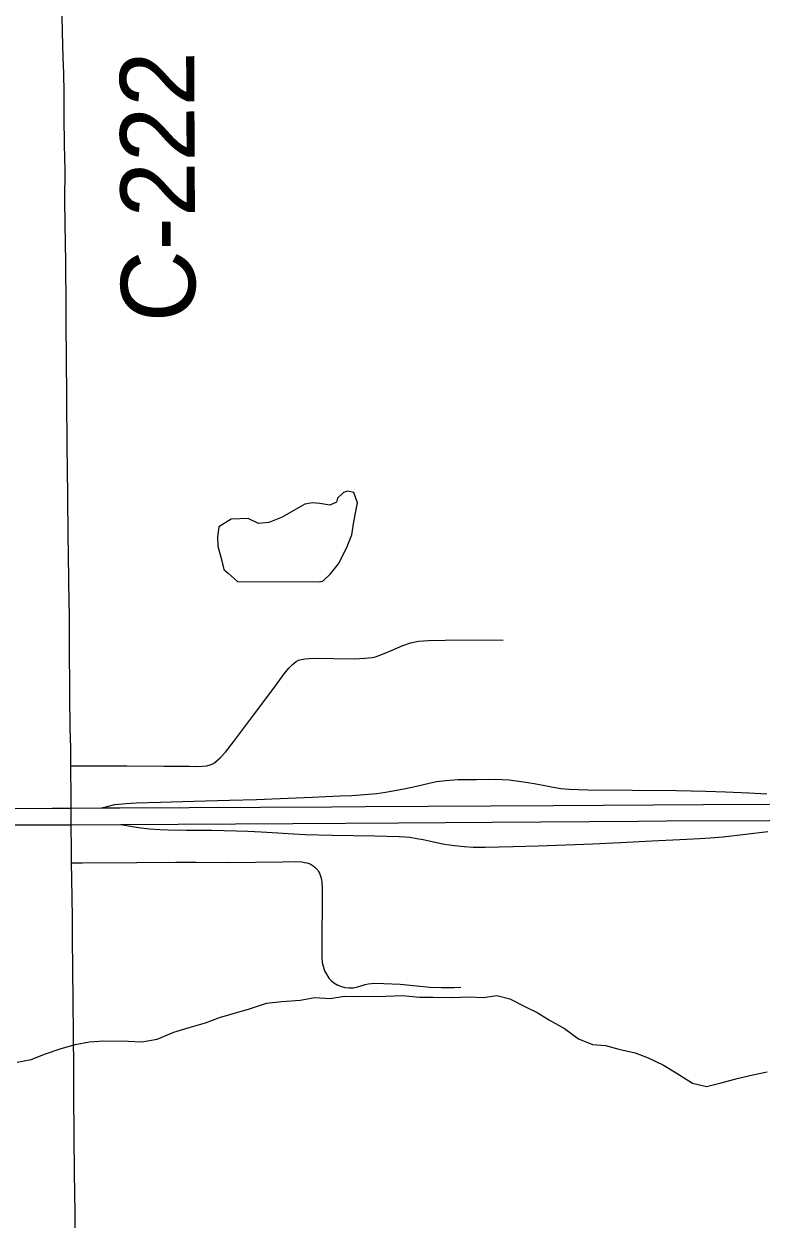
# Model space of a CAD drawing. Extents: x 0 to 34, y 0 to 22.
# Drawn here: x 29.217 to 29.781, y 18.221 to 19.134 of the extents above; entities that cross this region are included whole.
import ezdxf

# ---------------------------------------------------------------- set-up
doc = ezdxf.new("R2010")
doc.units = 0
for name, color, linetype in [('GM_X_County_Road', 7, 'Continuous'), ('GM_X_County_Road_Text', 7, 'Continuous'), ('GM_X_Interchange_Ramps', 7, 'Continuous'), ('GM_X_Interstate_Route', 7, 'Continuous'), ('GM_X_Minor_Lake', 7, 'Continuous'), ('GM_X_Minor_River', 7, 'Continuous'), ('GM_X_Township_Road', 7, 'Continuous')]:
    doc.layers.add(name, color=color, linetype=linetype)

msp = doc.modelspace()

# ---------------------------------------------------------------- linework, layer by layer
at = {"layer": 'GM_X_County_Road'}
for points in [[(29.25311, 18.56694), (29.25303, 18.58087), (29.25268, 18.59578), (29.25246, 18.62003), (29.25212, 18.66166), (29.25198, 18.68029), (29.25169, 18.70694), (29.25129, 18.72987), (29.25119, 18.74165), (29.25083, 18.77391), (29.25026, 18.81171), (29.25004, 18.84653), (29.24967, 18.88072), (29.24957, 18.90185), (29.24955, 18.91801), (29.24925, 18.95156), (29.24888, 18.9814), (29.24862, 18.9988), (29.24866, 19.02231), (29.24835, 19.04152), (29.24813, 19.06263), (29.24796, 19.08123), (29.24766, 19.09613), (29.24734, 19.10792), (29.24665, 19.1278), (29.24644, 19.13962)], [(29.25372, 18.49286), (29.25357, 18.50256), (29.25338, 18.52187), (29.25329, 18.53477), (29.25325, 18.54173), (29.25311, 18.56694)], [(29.257, 18.16696), (29.25674, 18.19016), (29.2563, 18.22556), (29.25602, 18.25597), (29.25569, 18.28392), (29.25549, 18.31685), (29.25531, 18.33487), (29.25521, 18.36284), (29.25499, 18.38645), (29.25467, 18.41317), (29.25441, 18.43367), (29.25425, 18.45105), (29.25391, 18.48083), (29.25372, 18.49286)]]:
    msp.add_lwpolyline(points, dxfattribs=at)
at = {"layer": 'GM_X_Interchange_Ramps'}
for points in [[(29.27664, 18.53491), (29.28082, 18.53605), (29.28679, 18.53735), (29.29537, 18.53828), (29.30301, 18.53886), (29.3217, 18.53936), (29.34715, 18.54004), (29.3743, 18.54077), (29.39487, 18.54129), (29.4192, 18.54235), (29.43746, 18.54314), (29.44801, 18.54357), (29.45856, 18.54401), (29.46787, 18.5444), (29.47755, 18.54502), (29.48679, 18.54599), (29.4935, 18.54683), (29.50078, 18.54822), (29.50876, 18.54976), (29.51715, 18.55157), (29.52681, 18.55367), (29.5324, 18.55493), (29.53954, 18.5559), (29.54905, 18.55659), (29.56304, 18.55658), (29.57731, 18.55672), (29.58793, 18.55621), (29.59732, 18.55503), (29.60712, 18.55363), (29.61537, 18.55209), (29.62152, 18.55082), (29.62754, 18.5497), (29.63383, 18.54913), (29.64083, 18.54885), (29.64822, 18.54877), (29.71595, 18.54826), (29.73831, 18.54777), (29.75332, 18.54725), (29.77119, 18.54639), (29.78481, 18.54563)], [(29.29138, 18.5221), (29.29721, 18.52114), (29.30479, 18.51989), (29.31321, 18.51885), (29.32111, 18.51825), (29.32744, 18.51801), (29.34137, 18.51776), (29.36089, 18.51779), (29.37959, 18.51736), (29.38831, 18.51703), (29.3986, 18.51651), (29.41138, 18.51585), (29.42321, 18.51511), (29.4322, 18.51465), (29.4527, 18.51408), (29.48544, 18.51356), (29.50393, 18.51303), (29.5085, 18.51272), (29.51204, 18.51241), (29.51744, 18.51157), (29.52232, 18.51074), (29.52678, 18.5097), (29.53249, 18.50845), (29.53863, 18.5072), (29.54631, 18.50615), (29.55371, 18.50534), (29.56044, 18.505), (29.56968, 18.50479), (29.59118, 18.50527), (29.6101, 18.50583), (29.63133, 18.50663), (29.65196, 18.50743), (29.67314, 18.50847), (29.69694, 18.50964), (29.72373, 18.51095), (29.73351, 18.51146), (29.74172, 18.51198), (29.75158, 18.5128), (29.7856, 18.51689)]]:
    msp.add_lwpolyline(points, dxfattribs=at)
at = {"layer": 'GM_X_Interstate_Route'}
for points in [[(28.1722, 18.52848), (28.31435, 18.52952), (28.34988, 18.52965), (28.42166, 18.52989), (28.446, 18.53), (28.50882, 18.53026), (28.56828, 18.53052), (28.64411, 18.5309), (28.69434, 18.53129), (28.74569, 18.53151), (28.75331, 18.53156), (28.80627, 18.53194), (28.85677, 18.5322), (28.89413, 18.53246), (28.91707, 18.53262), (28.95695, 18.5329), (29.02718, 18.53341), (29.07125, 18.53369), (29.14751, 18.53414), (29.1899, 18.5344), (29.23872, 18.53468), (29.25329, 18.53477), (29.27664, 18.53491)], [(29.27664, 18.53491), (29.29051, 18.53492), (29.34349, 18.53522), (29.45262, 18.53581), (29.47799, 18.53595), (29.622, 18.53662), (29.73655, 18.53749), (29.83709, 18.53803), (29.86787, 18.5382), (29.93261, 18.53855), (29.97923, 18.53851), (30.08241, 18.53907), (30.13865, 18.53937), (30.1689, 18.53957), (30.21364, 18.53988), (30.24381, 18.54008)], [(29.29138, 18.5221), (29.42279, 18.52291), (29.5034, 18.52345), (29.57482, 18.52392), (29.68676, 18.52473), (29.70803, 18.52489), (29.86531, 18.52561), (29.92565, 18.52583), (29.95161, 18.5259), (29.99078, 18.52624), (30.09682, 18.52682), (30.15767, 18.52716), (30.23203, 18.52749), (30.24381, 18.52755)], [(28.22011, 18.5172), (28.30805, 18.5173), (28.45088, 18.51818), (28.5161, 18.51859), (28.57828, 18.51881), (28.64181, 18.51904), (28.70848, 18.51922), (28.75336, 18.51946), (28.75612, 18.51947), (28.84606, 18.51994), (29.05087, 18.5216), (29.16279, 18.52205), (29.25254, 18.52186), (29.25338, 18.52187), (29.29138, 18.5221)]]:
    msp.add_lwpolyline(points, dxfattribs=at)
at = {"layer": 'GM_X_Minor_Lake'}
msp.add_line((29.38038, 18.70791), (29.44326, 18.70752), dxfattribs=at)
msp.add_lwpolyline([(29.44326, 18.70752), (29.44591, 18.70831), (29.45153, 18.71369), (29.4575, 18.72136), (29.46381, 18.73321), (29.46786, 18.74351), (29.46927, 18.7534), (29.47214, 18.76787), (29.4694, 18.77581), (29.46446, 18.77689), (29.46144, 18.77571), (29.45695, 18.77148), (29.45622, 18.76844), (29.45094, 18.76609), (29.44336, 18.76752), (29.43767, 18.76783), (29.432, 18.76701), (29.42108, 18.7608), (29.41469, 18.75693), (29.4045, 18.75301), (29.39656, 18.75216), (29.38857, 18.75586), (29.37569, 18.75533), (29.36629, 18.74952), (29.36524, 18.74191), (29.36532, 18.7347), (29.36847, 18.72372), (29.37006, 18.7169), (29.3735, 18.71391), (29.38038, 18.70791)], dxfattribs=at)
at = {"layer": 'GM_X_Minor_River'}
for points in [[(29.21212, 18.34057), (29.22271, 18.3426), (29.23364, 18.3469), (29.24496, 18.35084), (29.25629, 18.35401), (29.26725, 18.35604), (29.27822, 18.35693), (29.29679, 18.35677), (29.3074, 18.35614), (29.31912, 18.35818), (29.33193, 18.36365), (29.34364, 18.3672), (29.3561, 18.37077), (29.36666, 18.37469), (29.37647, 18.37747), (29.38969, 18.38142), (29.40252, 18.38575), (29.41424, 18.38703), (29.42825, 18.38795), (29.43959, 18.38999), (29.45134, 18.38937), (29.4623, 18.39101), (29.47215, 18.39075), (29.49374, 18.39101), (29.50661, 18.39154), (29.5195, 18.39017), (29.52973, 18.39029), (29.54412, 18.39008), (29.55737, 18.39062), (29.56836, 18.38999), (29.57857, 18.39163), (29.58845, 18.38909), (29.59988, 18.38314), (29.60939, 18.3787), (29.61893, 18.37274), (29.63036, 18.36641), (29.64105, 18.35857), (29.65171, 18.35413), (29.66156, 18.35349)], [(29.66156, 18.35349), (29.67182, 18.35057), (29.68435, 18.34768), (29.69424, 18.344), (29.70604, 18.33844), (29.71558, 18.33248), (29.72817, 18.32465), (29.7388, 18.32212), (29.75013, 18.32491), (29.76221, 18.32809), (29.7743, 18.33089), (29.78526, 18.3333)]]:
    msp.add_lwpolyline(points, dxfattribs=at)
at = {"layer": 'GM_X_Township_Road'}
for points in [[(29.25311, 18.56694), (29.26172, 18.56693), (29.29588, 18.56689), (29.32448, 18.56679), (29.34371, 18.56671), (29.34806, 18.56661), (29.3536, 18.56674), (29.35692, 18.56704), (29.35948, 18.56774), (29.36161, 18.5686), (29.36322, 18.56962), (29.36727, 18.573), (29.37134, 18.57755), (29.3774, 18.5854), (29.39275, 18.60573), (29.40353, 18.62016), (29.40944, 18.62815), (29.41606, 18.63722), (29.41963, 18.64165), (29.42238, 18.64433), (29.42385, 18.64555), (29.42536, 18.6466), (29.42706, 18.6476), (29.42905, 18.64831), (29.43222, 18.64883), (29.43854, 18.64922), (29.46966, 18.64887), (29.47766, 18.64922), (29.48339, 18.6497), (29.48581, 18.65026), (29.49132, 18.65221), (29.49867, 18.65538), (29.50667, 18.65891), (29.51263, 18.66094), (29.51884, 18.66219), (29.52636, 18.66271), (29.55186, 18.66314), (29.58343, 18.66299)], [(29.25372, 18.49286), (29.26189, 18.49293), (29.30356, 18.49327), (29.33341, 18.49334), (29.34896, 18.49333), (29.37321, 18.4932), (29.41489, 18.49371), (29.42493, 18.4938), (29.42972, 18.49358), (29.43169, 18.49328), (29.43349, 18.49292), (29.43523, 18.49238), (29.43684, 18.49166), (29.43834, 18.4907), (29.43966, 18.48968), (29.44085, 18.48843), (29.44175, 18.48729), (29.44246, 18.48627), (29.44319, 18.48495), (29.44372, 18.48339), (29.4442, 18.48184), (29.44461, 18.48016), (29.44486, 18.47819), (29.44507, 18.47336), (29.44507, 18.46767), (29.44493, 18.43053), (29.44499, 18.42066), (29.44522, 18.41688), (29.44582, 18.41387), (29.44703, 18.41048), (29.44834, 18.40777), (29.45032, 18.40478), (29.4519, 18.40303), (29.45415, 18.40112), (29.45722, 18.39936), (29.46001, 18.39834), (29.46248, 18.39769), (29.46564, 18.39738), (29.46872, 18.39753), (29.47235, 18.39822), (29.4779, 18.39991), (29.48033, 18.40035), (29.4854, 18.40087), (29.4923, 18.40078), (29.50479, 18.40014), (29.51721, 18.39903), (29.52771, 18.398), (29.53637, 18.39755), (29.54564, 18.39762), (29.55121, 18.39784)]]:
    msp.add_lwpolyline(points, dxfattribs=at)

# ---------------------------------------------------------------- texts
at = {"layer": 'GM_X_County_Road_Text'}
msp.add_text('C-222', height=0.056818, rotation=90.27389, dxfattribs=at).set_placement((29.34833, 18.90602))

doc.saveas('drawing.dxf')
